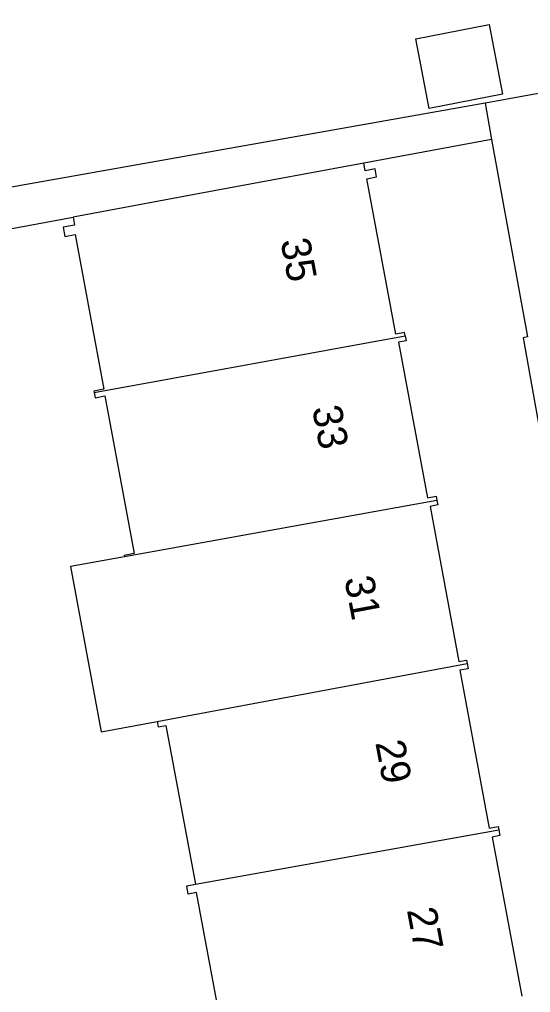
# Model space of a CAD drawing. Extents: x 157793 to 159380, y 380882 to 382313.
# Drawn here: x 158631.94 to 158649.33, y 381402.63 to 381435.75 of the extents above; entities that cross this region are included whole.
import ezdxf

# ---------------------------------------------------------------- set-up
doc = ezdxf.new("R2010")
doc.units = 0
for name, color, linetype in [('IMGEO_Pand', 7, 'Continuous'), ('IMGEO_Pand_nummerreeks', 7, 'Continuous'), ('IMGEO_Pand_vergunning_verleend', 7, 'Continuous'), ('IMGEO_Voetpad_open', 7, 'Continuous')]:
    doc.layers.add(name, color=color, linetype=linetype)

msp = doc.modelspace()

# ---------------------------------------------------------------- linework, layer by layer
at = {"layer": 'IMGEO_Pand'}
for points in [[(158643.655, 381430.861), (158638.74, 381429.948), (158633.761, 381429.023)], [(158645.06, 381424.98), (158645.04, 381425.09), (158644.744, 381425.035), (158643.76, 381430.328), (158644.089, 381430.389), (158644.038, 381430.663), (158643.703, 381430.601), (158643.655, 381430.861)], [(158633.761, 381429.023), (158633.813, 381428.747), (158633.426, 381428.675), (158633.484, 381428.363), (158633.828, 381428.427), (158634.806, 381423.165), (158634.47, 381423.103), (158634.478, 381423.059)], [(158634.478, 381423.059), (158645.06, 381424.98)], [(158645.06, 381424.98), (158645.092, 381424.81), (158644.839, 381424.763), (158645.823, 381419.466), (158646.114, 381419.52), (158646.14, 381419.381)], [(158634.478, 381423.059), (158634.512, 381422.875), (158634.847, 381422.937), (158635.844, 381417.569), (158635.504, 381417.506), (158635.512, 381417.464)], [(158646.14, 381419.381), (158635.512, 381417.464)], [(158646.14, 381419.381), (158646.168, 381419.227), (158645.908, 381419.179), (158646.889, 381413.896), (158647.151, 381413.944), (158647.171, 381413.834)], [(158635.512, 381417.464), (158633.676, 381417.133), (158634.721, 381411.508), (158636.618, 381411.862)], [(158636.618, 381411.862), (158637.281, 381411.986), (158647.171, 381413.834)], [(158647.171, 381413.834), (158647.205, 381413.652), (158646.927, 381413.6), (158647.924, 381408.231), (158648.223, 381408.286), (158648.245, 381408.169)], [(158636.618, 381411.862), (158636.652, 381411.675), (158636.92, 381411.725), (158637.924, 381406.32)], [(158637.924, 381406.32), (158648.245, 381408.169)], [(158648.245, 381408.169), (158648.281, 381407.973), (158648.024, 381407.925), (158649.03, 381402.513)], [(158638.922, 381400.864), (158637.961, 381406.037), (158637.682, 381405.986), (158637.63, 381406.266), (158637.924, 381406.32)]]:
    msp.add_lwpolyline(points, dxfattribs=at)
at = {"layer": 'IMGEO_Pand_vergunning_verleend'}
msp.add_lwpolyline([(158645.419, 381435.094), (158647.916, 381435.572), (158648.37, 381433.201), (158645.873, 381432.723), (158645.419, 381435.094)], dxfattribs=at)
at = {"layer": 'IMGEO_Voetpad_open'}
for points in [[(158663.497, 381435.748), (158647.779, 381432.905)], [(158647.779, 381432.905), (158628.384, 381429.463), (158618.057, 381427.747)], [(158647.779, 381432.905), (158648.004, 381431.664)], [(158648.004, 381431.664), (158643.655, 381430.861)], [(158648.004, 381431.664), (158649.22, 381424.946), (158649.078, 381424.917), (158654.284, 381395.785), (158652.059, 381393.113)], [(158622.327, 381425.413), (158622.06, 381426.849), (158633.761, 381429.023)]]:
    msp.add_lwpolyline(points, dxfattribs=at)

# ---------------------------------------------------------------- texts
at = {"layer": 'IMGEO_Pand_nummerreeks'}
for s, rotation, p in [('35', 280.6969, (158640.816, 381428.218)), ('33', 280.6969, (158641.891, 381422.525)), ('31', 280.6969, (158642.988, 381416.721)), ('29', 280.6969, (158644.042, 381411.139)), ('27', 280.6961, (158645.117, 381405.446))]:
    msp.add_text(s, height=1, rotation=rotation, dxfattribs=at).set_placement(p)

doc.saveas('drawing.dxf')
